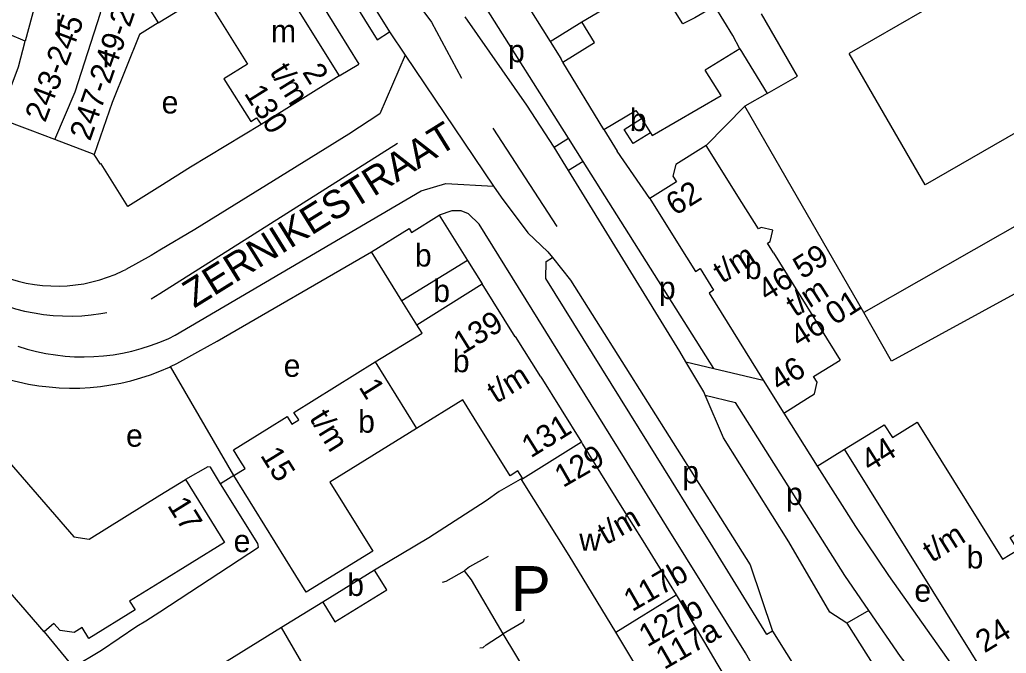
# Model space of a CAD drawing. Extents: x 159902 to 161769, y 383692 to 384875.
# Drawn here: x 160675.1 to 160850.4, y 384032.8 to 384145.4 of the extents above; entities that cross this region are included whole.
import ezdxf

# ---------------------------------------------------------------- set-up
doc = ezdxf.new("R2010")
doc.units = 0
for name, color, linetype in [('BLT_Basislijn', 7, 'Continuous'), ('BLT_Bebouwing', 7, 'Continuous'), ('BLT_Centroide', 7, 'Continuous'), ('BLT_Huisnummer_reeks', 7, 'Continuous'), ('BLT_Onderdoorgang_en_onderverdeling', 7, 'Continuous'), ('BLT_Onderverdeling_panden', 7, 'Continuous'), ('BLT_Straatnaam', 7, 'Continuous'), ('BLT_Tekst_parkeren', 7, 'Continuous'), ('BLT_Vlakafsluiter', 7, 'Continuous')]:
    doc.layers.add(name, color=color, linetype=linetype)

msp = doc.modelspace()

# ---------------------------------------------------------------- linework, layer by layer
at = {"layer": 'BLT_Basislijn'}
for p, q in [((160722.13, 384158.89), (160735.37, 384137.55)), ((160761.54, 384154.07), (160769.34, 384141.54)), ((160772.59, 384124.35), (160757.62, 384148.06)), ((160769.34, 384141.54), (160774.99, 384145.04)), ((160777.21, 384141.37), (160774.99, 384145.04)), ((160740.78, 384143.27), (160743.59, 384139.11)), ((160769.34, 384141.54), (160771.23, 384138.52)), ((160771.61, 384137.89), (160777.21, 384141.37)), ((160803.02, 384140.22), (160796.89, 384136.44)), ((160803.02, 384140.22), (160807.9, 384132.29)), ((160731.87, 384135.43), (160735.37, 384137.55)), ((160771.61, 384137.89), (160771.23, 384138.52)), ((160778.9, 384125.9), (160771.61, 384137.89)), ((160778.9, 384125.9), (160784.59, 384129.31)), ((160784.59, 384129.31), (160785.59, 384127.84)), ((160797.07, 384123.06), (160803.96, 384130.04)), ((160717.97, 384126.77), (160705.44, 384119.2)), ((160770.58, 384108.66), (160759.23, 384126.14)), ((160778.9, 384125.9), (160781.27, 384122.08)), ((160787.16, 384125.31), (160787.49, 384124.83)), ((160700, 384096.75), (160742.2, 384123.5)), ((160770.04, 384122.76), (160772.59, 384124.35)), ((160775.2, 384120.22), (160772.59, 384124.35)), ((160772.61, 384118.62), (160770.04, 384122.76)), ((160787.04, 384113.63), (160781.27, 384122.08)), ((160694.31, 384112.23), (160689.56, 384119.81)), ((160775.2, 384120.22), (160772.61, 384118.62)), ((160798.43, 384083.43), (160775.2, 384120.22)), ((160705.44, 384119.2), (160700, 384115.79)), ((160700, 384115.79), (160694.31, 384112.23)), ((160859.25, 384100.72), (160830.01, 384084.74)), ((160698.46, 384095.77), (160700, 384096.75)), ((160830.01, 384084.74), (160825.08, 384093.34)), ((160703.04, 384084.28), (160706.73, 384086.39)), ((160793.48, 384084.62), (160798.43, 384083.43)), ((160701.9, 384083.74), (160703.04, 384084.28)), ((160713.12, 384064.37), (160701.9, 384083.74)), ((160798.43, 384083.43), (160807.19, 384081.35)), ((160796.88, 384078.66), (160802.26, 384077.38)), ((160810.85, 384075.44), (160816.82, 384066.02)), ((160816.82, 384066.02), (160821.66, 384069.04)), ((160713.12, 384064.37), (160710.79, 384062.88)), ((160804.91, 384048.49), (160808.87, 384036.72)), ((160728.95, 384041.88), (160721.6, 384037.33)), ((160822.09, 384038.14), (160819.07, 384040.09)), ((160825.97, 384040.38), (160822.09, 384038.14)), ((160721.6, 384037.33), (160700, 384024.04)), ((160768.37, 384024.07), (160761.01, 384036.24)), ((160808.87, 384036.72), (160814.97, 384026.91))]:
    msp.add_line(p, q, dxfattribs=at)
for points in [[(160774.99, 384145.04), (160847.43, 384187.65), (160851.29, 384186.99)], [(160725.1, 384169.59), (160724.07, 384171.34), (160722.97, 384172.42), (160721.29, 384173.04), (160719.24, 384173.04), (160738.58, 384141.85), (160740.78, 384143.27)], [(160725.1, 384169.59), (160726.98, 384165.49), (160740.78, 384143.27)], [(160739.21, 384157.27), (160748.26, 384145.01), (160753.62, 384135.05)], [(160798.59, 384147.82), (160795.08, 384145.74), (160792.9, 384144.72), (160791.3, 384147.27), (160791.56, 384147.79), (160796.78, 384150.89)], [(160803.02, 384140.22), (160801.81, 384142.64), (160798.59, 384147.82)], [(160770.04, 384122.76), (160765.2, 384130.21), (160754.26, 384145.95)], [(160743.59, 384139.11), (160739.1, 384128.67), (160733.57, 384125.05), (160721.45, 384117.52), (160706.19, 384108.11), (160700, 384104.42)], [(160787.49, 384124.83), (160799.74, 384131.97), (160796.89, 384136.44)], [(160689.56, 384119.81), (160689.42, 384119.72), (160688.32, 384121.47)], [(160793.48, 384084.62), (160792.39, 384086.46), (160772.61, 384118.62)], [(160702.74, 384089.33), (160746.4, 384115.01), (160750.83, 384116.33), (160759.3, 384115.81)], [(160759.3, 384115.81), (160760.62, 384113.85), (160765.4, 384107.52), (160768.95, 384104.15), (160769.77, 384103.12)], [(160804.07, 384032.85), (160790.04, 384055.39), (160786.65, 384060.85), (160782.55, 384067.45), (160756.72, 384109.09), (160754.81, 384110.9), (160753.55, 384111.42), (160751.86, 384111.42), (160749.65, 384110.66)], [(160663.36, 384105.24), (160664.46, 384104.27), (160665.62, 384103.37), (160666.82, 384102.53), (160668.07, 384101.75), (160669.35, 384101.04), (160670.68, 384100.41), (160672.03, 384099.84), (160673.41, 384099.36), (160674.82, 384098.94), (160676.25, 384098.61), (160677.7, 384098.35), (160679.15, 384098.18), (160680.62, 384098.08), (160682.09, 384098.06), (160683.55, 384098.12), (160685.01, 384098.27), (160686.46, 384098.49), (160687.9, 384098.79), (160689.32, 384099.17), (160690.71, 384099.62), (160692.08, 384100.15), (160693.42, 384100.76), (160693.93, 384101.01)], [(160700, 384104.42), (160698.46, 384103.51), (160693.93, 384101.01)], [(160706.73, 384086.39), (160710.16, 384088.24), (160737.58, 384104.14)], [(160808.87, 384036.72), (160807.83, 384036.11), (160797.75, 384052.47), (160794.29, 384058.02), (160790.9, 384063.49), (160786.8, 384070.09), (160768.6, 384099.42), (160768.64, 384102.42), (160769.77, 384103.12)], [(160769.77, 384103.12), (160772.94, 384099.14), (160804.91, 384048.49)], [(160665, 384098.1), (160666.47, 384097.24), (160667.98, 384096.45), (160669.52, 384095.74), (160671.1, 384095.1), (160672.7, 384094.53), (160674.33, 384094.04), (160675.97, 384093.62), (160677.64, 384093.29), (160679.32, 384093.03), (160681.01, 384092.85), (160682.71, 384092.75), (160684.41, 384092.73), (160686.11, 384092.8), (160687.8, 384092.94), (160689.49, 384093.16), (160690.56, 384093.34)], [(160700, 384088.1), (160701.58, 384088.77), (160702.74, 384089.33)], [(160674.77, 384087.36), (160676.41, 384086.86), (160678.07, 384086.43), (160679.74, 384086.08), (160681.43, 384085.81), (160683.14, 384085.62), (160684.85, 384085.51), (160686.56, 384085.48), (160688.27, 384085.52), (160689.98, 384085.65), (160691.68, 384085.86), (160693.37, 384086.15), (160695.04, 384086.51), (160696.69, 384086.96), (160698.32, 384087.48), (160700, 384088.1)], [(160796.88, 384078.66), (160796.63, 384079.24), (160793.48, 384084.62)], [(160668.72, 384082.97), (160669.61, 384082.61), (160671.34, 384082), (160673.1, 384081.47), (160674.87, 384081.01), (160676.67, 384080.64), (160678.47, 384080.34), (160680.3, 384080.12), (160682.12, 384079.98), (160683.96, 384079.92), (160685.79, 384079.94), (160687.62, 384080.04), (160689.44, 384080.22), (160691.26, 384080.48), (160693.06, 384080.82), (160694.85, 384081.24), (160696.61, 384081.73), (160698.35, 384082.3), (160700, 384082.92)], [(160700, 384082.92), (160701.69, 384083.64), (160701.9, 384083.74)], [(160819.07, 384040.09), (160811.77, 384052.61), (160800.13, 384071.06), (160796.88, 384078.66)], [(160825.97, 384040.38), (160821.69, 384046.62), (160802.26, 384077.38)], [(160710.79, 384062.88), (160709.01, 384065.85), (160708.5, 384065.94), (160704.54, 384063.67)], [(160816.82, 384066.02), (160823.61, 384055.31), (160829.46, 384046.58), (160843.23, 384027.18)], [(160764.42, 384063.91), (160760.31, 384061.53), (160758, 384059.85), (160747.8, 384053.31), (160738.14, 384047.55)], [(160700, 384040.14), (160717.52, 384051.65), (160717.4, 384052.32), (160710.79, 384062.88)], [(160758.32, 384050), (160755, 384048.13), (160754.13, 384047.45)], [(160750.19, 384045.44), (160750.86, 384045.62), (160754.13, 384047.45)], [(160761.01, 384036.24), (160755.35, 384045.82), (160754.13, 384047.45)], [(160679.44, 384036.6), (160684.09, 384030.92), (160684.47, 384030.26), (160689.62, 384033.35), (160695.93, 384037.62), (160697.53, 384038.52), (160700, 384040.14)], [(160834.44, 384028.55), (160831.59, 384032.19), (160825.97, 384040.38)], [(160730.55, 384022.37), (160729.74, 384023.39), (160721.6, 384037.33)], [(160764.75, 384038.75), (160764.53, 384038.33), (160761.01, 384036.24)], [(160822.09, 384038.14), (160828.12, 384028.57), (160830.1, 384025.91)], [(160756.88, 384033.71), (160757.46, 384033.81), (160757.95, 384034.3), (160761.01, 384036.24)], [(160828.01, 383990.17), (160827.91, 383990.36), (160825.55, 383994.56), (160823.08, 383998.99), (160821.56, 384001.7), (160804.07, 384032.85)]]:
    msp.add_lwpolyline(points, dxfattribs=at)
at = {"layer": 'BLT_Bebouwing'}
for p, q in [((160871.86, 384167.9), (160822.47, 384139.43)), ((160718.66, 384156.66), (160731.87, 384135.43)), ((160699.71, 384144.85), (160707.89, 384149.89)), ((160677.83, 384148.2), (160676.08, 384141.61)), ((160885.34, 384144.51), (160835.96, 384116.04)), ((160835.96, 384116.04), (160822.47, 384139.43)), ((160731.87, 384135.43), (160717.97, 384126.77)), ((160807.9, 384132.29), (160803.96, 384130.04)), ((160892.54, 384131.96), (160825.08, 384093.34)), ((160691.55, 384130.72), (160688.32, 384121.47)), ((160825.08, 384093.34), (160803.96, 384130.04)), ((160676.95, 384125.77), (160671.37, 384127.88)), ((160782.52, 384125.92), (160785.59, 384127.84)), ((160785.59, 384127.84), (160787.16, 384125.31)), ((160681.35, 384124.1), (160676.95, 384125.77)), ((160688.32, 384121.47), (160681.35, 384124.1)), ((160803.42, 384112.92), (160797.07, 384123.06)), ((160787.04, 384113.63), (160791.97, 384105.78)), ((160806.37, 384108.23), (160803.42, 384112.92)), ((160749.65, 384110.66), (160754.64, 384102.64)), ((160791.97, 384105.78), (160795.19, 384100.64)), ((160743.02, 384095.41), (160737.58, 384104.14)), ((160809.01, 384103.97), (160820.87, 384084.91)), ((160754.64, 384102.64), (160757.26, 384098.44)), ((160795.19, 384100.64), (160796.02, 384101.16)), ((160796.02, 384101.16), (160798.39, 384097.35)), ((160745.65, 384091.2), (160743.02, 384095.41)), ((160767.68, 384081.93), (160774.91, 384070.28)), ((160807.19, 384081.35), (160810.85, 384075.44)), ((160745.6, 384072.74), (160730.22, 384063.19)), ((160774.91, 384070.28), (160775.12, 384069.94)), ((160846.42, 384029.31), (160821.66, 384069.04)), ((160679.44, 384036.6), (160651.87, 384068.39)), ((160700, 384060.86), (160704.54, 384063.67)), ((160764.48, 384063.8), (160764.42, 384063.91)), ((160738.14, 384047.55), (160728.95, 384041.88)), ((160785.28, 384029.42), (160781.04, 384036.5))]:
    msp.add_line(p, q, dxfattribs=at)
for points in [[(160707.89, 384149.89), (160715.57, 384137.55), (160711.35, 384134.92), (160716.17, 384127.35), (160717.18, 384127.98), (160717.97, 384126.77)], [(160807.9, 384132.29), (160813.3, 384135.38), (160806.88, 384146.5)], [(160699.71, 384144.85), (160696.37, 384142.8), (160691.55, 384130.72)], [(160676.08, 384141.61), (160673.3, 384142.8), (160671.51, 384138.48), (160670.5, 384138.91)], [(160787.16, 384125.31), (160784.09, 384123.4), (160782.52, 384125.92)], [(160797.07, 384123.06), (160791.67, 384119.68), (160791.15, 384117.58), (160791.79, 384116.61), (160787.04, 384113.63)], [(160737.58, 384104.14), (160744.27, 384108.31), (160744.72, 384107.6), (160749.65, 384110.66)], [(160809.01, 384103.97), (160807.95, 384105.67), (160808.43, 384105.97), (160808.9, 384108.01), (160806.86, 384108.48), (160806.37, 384108.23)], [(160767.68, 384081.93), (160763.2, 384089.1), (160763.12, 384089.04), (160757.26, 384098.44)], [(160798.39, 384097.35), (160797.58, 384096.83), (160807.19, 384081.35)], [(160738.24, 384084.57), (160746.6, 384089.67), (160745.65, 384091.2)], [(160810.85, 384075.44), (160815.07, 384078.12), (160816.31, 384078.91), (160816.79, 384080.95), (160816.16, 384081.96), (160820.87, 384084.91)], [(160724.68, 384074.26), (160723.83, 384075.6), (160738.24, 384084.57)], [(160663.23, 384078.23), (160684.68, 384053.47), (160687.42, 384053.09), (160700, 384060.86)], [(160755.87, 384074.6), (160753.85, 384077.86), (160745.6, 384072.74)], [(160713.12, 384064.37), (160715.15, 384065.62), (160714.21, 384067.12), (160713.07, 384068.96), (160718.99, 384072.62), (160722.62, 384074.87), (160723.47, 384073.53), (160724.68, 384074.26)], [(160764.42, 384063.91), (160763.62, 384065.2), (160762.24, 384064.34), (160755.87, 384074.6)], [(160821.66, 384069.04), (160825.91, 384071.67), (160828.72, 384073.41), (160830.16, 384071.12), (160834.56, 384073.86), (160849.72, 384049.5), (160852.43, 384051.19), (160851.06, 384053.38), (160856.02, 384056.48)], [(160775.12, 384069.94), (160778.3, 384064.81), (160782.4, 384058.21), (160785.8, 384052.75), (160789.24, 384047.21), (160791.72, 384043.19)], [(160704.54, 384063.67), (160711.49, 384052.46), (160700, 384045.36)], [(160730.22, 384063.19), (160737.81, 384050.95), (160726, 384043.62), (160713.12, 384064.37)], [(160781.04, 384036.5), (160772.72, 384050.13), (160764.27, 384063.67), (160764.48, 384063.8)], [(160728.95, 384041.88), (160731.11, 384038.38), (160740.3, 384044.05), (160738.14, 384047.55)], [(160700, 384045.36), (160694.63, 384042.04), (160695.58, 384040.49), (160687.39, 384035.4), (160686.19, 384037.33), (160684.76, 384036.45), (160682.26, 384036.81), (160681.16, 384038.08), (160679.44, 384036.6)], [(160791.72, 384043.19), (160792.47, 384041.95), (160794.94, 384037.76), (160796.77, 384034.67), (160798.95, 384030.98), (160800.77, 384027.89), (160802.98, 384024.16), (160804.56, 384021.49), (160807.9, 384015.81), (160808.06, 384015.52)]]:
    msp.add_lwpolyline(points, dxfattribs=at)
at = {"layer": 'BLT_Onderdoorgang_en_onderverdeling'}
for p, q in [((160754.64, 384102.64), (160743.02, 384095.41)), ((160745.65, 384091.2), (160757.26, 384098.44))]:
    msp.add_line(p, q, dxfattribs=at)
at = {"layer": 'BLT_Onderverdeling_panden'}
for p, q in [((160681.35, 384124.1), (160684.92, 384132.58)), ((160738.24, 384084.57), (160745.6, 384072.74)), ((160774.91, 384070.28), (160764.48, 384063.8)), ((160781.04, 384036.5), (160791.72, 384043.19))]:
    msp.add_line(p, q, dxfattribs=at)
for points in [[(160684.92, 384132.58), (160689.46, 384146.59), (160691.45, 384155.46)], [(160692.36, 384155.98), (160692.63, 384156.13), (160699.71, 384144.85)], [(160671.37, 384127.88), (160674.86, 384137.04), (160676.08, 384141.61)]]:
    msp.add_lwpolyline(points, dxfattribs=at)
at = {"layer": 'BLT_Vlakafsluiter'}
msp.add_line((160743.59, 384139.11), (160759.3, 384115.81), dxfattribs=at)

# ---------------------------------------------------------------- texts
at = {"layer": 'BLT_Centroide'}
for s, p in [('i', (160681.44, 384142.42)), ('m', (160719.75, 384141.42)), ('i', (160689.83, 384136.98)), ('p', (160761.86, 384137.87)), ('e', (160700.31, 384128.75)), ('b', (160783.5, 384125.62)), ('b', (160745.31, 384101.54)), ('b', (160803.95, 384099.31)), ('b', (160748.58, 384095.23)), ('p', (160788.66, 384095.75)), ('b', (160752.05, 384082.75)), ('e', (160722, 384081.93)), ('b', (160735.23, 384072)), ('e', (160693.99, 384069.5)), ('p', (160792.81, 384062.98)), ('p', (160811.23, 384059.14)), ('e', (160713.1, 384050.75)), ('w', (160774.51, 384050.99)), ('b', (160843.34, 384047.86)), ('b', (160733.29, 384042.97)), ('e', (160834.07, 384041.94))]:
    msp.add_text(s, height=4, dxfattribs=at).set_placement(p)
at = {"layer": 'BLT_Huisnummer_reeks'}
for s, rotation, p in [('247-249-251', 70.7833, (160687.6, 384123.71)), ('243-245', 69.266, (160679.62, 384127.01)), ('t/m', 302.0733, (160719.41, 384136.16)), ('2', 302.0457, (160725.21, 384136.11)), ('130', 302.0735, (160714.87, 384132.35)), ('62', 31.9482, (160791.54, 384110.48)), ('t/m', 32.1603, (160799.92, 384098.44)), ('46 59', 32.4571, (160807.89, 384095.21)), ('t/m', 32.4571, (160812.91, 384092.48)), ('46 01', 32.4571, (160813.64, 384087.02)), ('139', 31.8333, (160753.77, 384085.82)), ('46', 32.4571, (160810.05, 384079.21)), ('t/m', 31.9231, (160759.76, 384077.1)), ('1', 301.8842, (160735.24, 384080.12)), ('t/m', 301.831, (160726.47, 384074.56)), ('131', 31.9291, (160765.9, 384067.4)), ('44', 32.1603, (160826.16, 384064.9)), ('15', 301.8358, (160717.75, 384067.97)), ('129', 29.9301, (160771.63, 384062.14)), ('17', 301.8042, (160701.23, 384059.07)), ('t/m', 29.9301, (160779.27, 384051.96)), ('t/m', 32.1603, (160837.17, 384048.82)), ('117b', 29.9301, (160783.9, 384040.08)), ('127b', 29.9301, (160786.6, 384033.8)), ('117a', 29.9301, (160789.61, 384029.78)), ('24', 31.7992, (160846.53, 384032.73))]:
    msp.add_text(s, height=4, rotation=rotation, dxfattribs=at).set_placement(p)
at = {"layer": 'BLT_Straatnaam'}
for s, rotation, p in [('ZERNIKESTRAAT', 31.8803, (160706.09, 384094.06)), ('ROSA MANUSSTRAAT', 310.901, (160645.31, 384040.98))]:
    msp.add_text(s, height=5, rotation=rotation, dxfattribs=at).set_placement(p)
at = {"layer": 'BLT_Tekst_parkeren'}
msp.add_text('P', height=8, dxfattribs=at).set_placement((160762.33, 384040.27))

doc.saveas('drawing.dxf')
